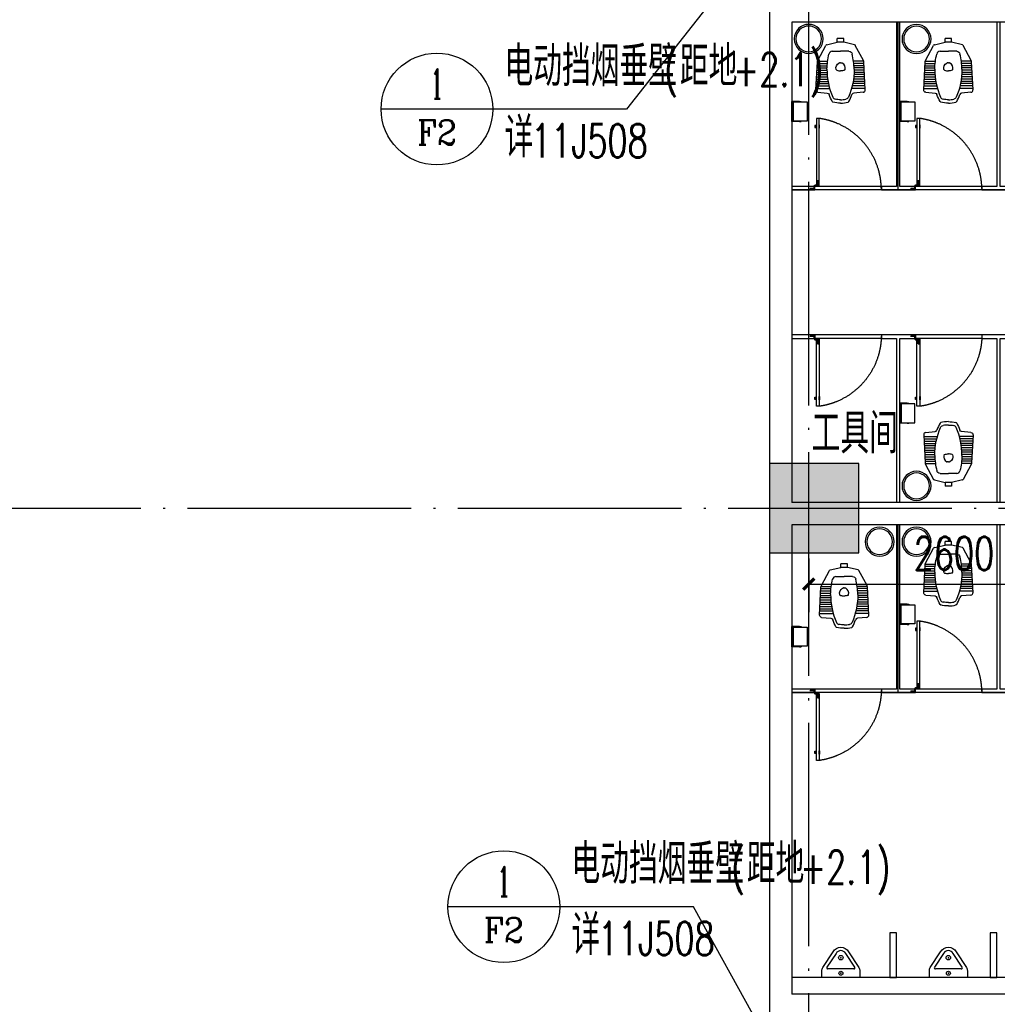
# Model space of a CAD drawing. Extents: x 797781 to 1255204, y 21234 to 1024248.
# Tile 434 of 656: x 923045 to 931796, y 476603 to 485415. Entities that reach past the tile are written whole.
import ezdxf
from ezdxf.enums import TextEntityAlignment as Align

# ---------------------------------------------------------------- set-up
doc = ezdxf.new("R2010")
doc.units = 0
doc.header["$LTSCALE"] = 1000
doc.header["$MEASUREMENT"] = 0
doc.linetypes.add('230303生产综合楼-平面图_t8$0$DASHED', pattern=[0.75, 0.5, -0.25])
doc.linetypes.add('230303生产综合楼-平面图_t8$0$DOTE', pattern=[2.42, 2, -0.2, 0.02, -0.2])
for name, color, linetype in [('230303生产综合楼-平面图_t8$0$00-完成面(地面线)-JYZS', 48, 'Continuous'), ('230303生产综合楼-平面图_t8$0$00-隔断-JYZS', 54, 'Continuous'), ('230303生产综合楼-平面图_t8$0$COLUMN', 40, 'Continuous'), ('230303生产综合楼-平面图_t8$0$DIM_IDEN', 3, 'Continuous'), ('230303生产综合楼-平面图_t8$0$DOTE', 1, '230303生产综合楼-平面图_t8$0$DOTE'), ('230303生产综合楼-平面图_t8$0$FC-过门石-JYZS', 147, 'Continuous'), ('230303生产综合楼-平面图_t8$0$FF-厨卫具-JYZS', 44, 'Continuous'), ('230303生产综合楼-平面图_t8$0$FF-门扇-JYZS', 12, 'Continuous'), ('230303生产综合楼-平面图_t8$0$PUB_DIM', 3, 'Continuous'), ('230303生产综合楼-平面图_t8$0$PUB_TEXT', 7, 'Continuous'), ('230303生产综合楼-平面图_t8$0$RC-套线看线-JYZS', 12, 'Continuous'), ('230303生产综合楼-平面图_t8$0$STAIR', 2, 'Continuous'), ('230303生产综合楼-平面图_t8$0$WALL', 40, 'Continuous'), ('PUB_HATCH', 8, 'Continuous'), ('PUB_TEXT', 7, 'Continuous')]:
    doc.layers.add(name, color=color, linetype=linetype)
doc.styles.add('230303生产综合楼-平面图_t8$0$_TCH_DIM', font='SIMPLEX', dxfattribs={"bigfont": 'GBCBIG'})
doc.styles.add('230303生产综合楼-平面图_T8$0$_TCH_DIM_T3', font='SIMPLEX', dxfattribs={"width": 0.705882, "bigfont": 'GBCBIG'})
doc.styles.add('230303生产综合楼-平面图_t8$0$_TCH_LABEL', font='COMPLEX', dxfattribs={"bigfont": 'GBCBIG'})
doc.dimstyles.new('230303生产综合楼-平面图_T8$0$_TCH_ARCH&&100', dxfattribs={"dimtxt": 297.5, "dimasz": 100, "dimexe": 250, "dimexo": 300, "dimgap": 126.25, "dimtad": 1, "dimdec": 0, "dimzin": 0, "dimdsep": 46, "dimtxsty": '230303生产综合楼-平面图_T8$0$_TCH_DIM_T3', "dimblk": '230303生产综合楼-平面图_t8$0$_ArchTick', "dimcen": 0.09, "dimclrt": 7, "dimazin": 2, "dimtfac": 1, "dimtdec": 0, "dimtix": 1, "dimtmove": 2, "dimatfit": 3, "dimfxl": 1, "dimtolj": 1, "dimtzin": 0, "dimarcsym": 0})

# ---------------------------------------------------------------- blocks, each defined once
blk = doc.blocks.new('230303生产综合楼-平面图_t8$0$A$Caa1b75a0')
at = {"layer": '230303生产综合楼-平面图_t8$0$00-隔断-JYZS'}
for points in [[(785, 4349.1), (785, 2880), (650, 2880), (650, 2850), (800, 2850), (950, 2850), (950, 2880), (815, 2880), (815, 4349.1)], [(1685, 4349.1), (1685, 2880), (1550, 2880), (1550, 2850), (1700, 2850), (1850, 2850), (1850, 2880), (1715, 2880), (1715, 4349.1)], [(-150, 2850), (50, 2850), (50, 2880), (-150, 2880)], [(-150, 1520), (50, 1520), (50, 1550), (-150, 1550)], [(815, 50), (815, 1520), (950, 1520), (950, 1550), (800, 1550), (650, 1550), (650, 1520), (785, 1520), (785, 50)], [(1715, 50), (1715, 1520), (1850, 1520), (1850, 1550), (1700, 1550), (1550, 1550), (1550, 1520), (1685, 1520), (1685, 50)], [(785, -150), (785, -1619.4), (650, -1619.4), (650, -1649.4), (800, -1649.4), (950, -1649.4), (950, -1619.4), (815, -1619.4), (815, -150)], [(1685, -150), (1685, -1619.4), (1550, -1619.4), (1550, -1649.4), (1700, -1649.4), (1850, -1649.4), (1850, -1619.4), (1715, -1619.4), (1715, -150)], [(-150, -1649.4), (50, -1649.4), (50, -1619.4), (-150, -1619.4)]]:
    blk.add_lwpolyline(points, dxfattribs=at)
at = {"layer": '230303生产综合楼-平面图_t8$0$FC-过门石-JYZS'}
for p, q in [((800, 2850), (800, 4350)), ((5350, 2850), (-150, 2850)), ((5350, 1550), (-150, 1550)), ((800, -1649.4), (800, -150)), ((4450, -1649.4), (-150, -1649.4))]:
    blk.add_line(p, q, dxfattribs=at)
at = {"layer": '230303生产综合楼-平面图_t8$0$RC-套线看线-JYZS'}
for p, q in [((650, 2880), (50, 2880)), ((650, 2850), (50, 2850)), ((1550, 2880), (950, 2880)), ((1550, 2850), (950, 2850)), ((650, 1550), (50, 1550)), ((650, 1520), (50, 1520)), ((1550, 1550), (950, 1550)), ((1550, 1520), (950, 1520)), ((650, -1619.4), (50, -1619.4)), ((650, -1649.4), (50, -1649.4)), ((1550, -1619.4), (950, -1619.4)), ((1550, -1649.4), (950, -1649.4))]:
    blk.add_line(p, q, dxfattribs=at)
blk = doc.blocks.new('230303生产综合楼-平面图_t8$0$defr')
at = {"layer": '230303生产综合楼-平面图_t8$0$FF-厨卫具-JYZS'}
blk.add_circle((0, 0), 130, dxfattribs=at)
at = {"layer": '230303生产综合楼-平面图_t8$0$FF-厨卫具-JYZS', "color": 251}
blk.add_circle((0, 0), 115, dxfattribs=at)
blk = doc.blocks.new('230303生产综合楼-平面图_t8$0$$lvtry$00000219')
at = {"color": 0}
for p, q in [((-115.8, -76), (115.8, -76)), ((-124.2, -91.5), (-43.3, -215.6)), ((43.3, -215.6), (124.2, -91.5))]:
    blk.add_line(p, q, dxfattribs=at)
blk.add_lwpolyline([(69.3, -230.6, -0.57735), (-69.3, -230.6), (-161.9, -88.4, -0.145378), (-170, -61.1), (-170, 0), (170, 0), (170, -61.1, -0.145378), (161.9, -88.4)], format="xyb", close=True, dxfattribs=at)
for centre, radius in [((0, -38), 17.7), ((0, -177), 20)]:
    blk.add_circle(centre, radius, dxfattribs=at)
for centre, radius, start, end in [((-115.8, -86), 10, 90, 213.0863), ((115.8, -86), 10, 326.9137, 90), ((0, -190.6), 50, 210, 330)]:
    blk.add_arc(centre, radius, start, end, dxfattribs=at)
for p in [(0, -38), (0, -177)]:
    blk.add_point(p, dxfattribs=at)
blk = doc.blocks.new('230303生产综合楼-平面图_t8$0$htjy')
at = {"layer": '230303生产综合楼-平面图_t8$0$FF-门扇-JYZS', "color": 250}
for p, q in [((382769.4, 28863.8), (382720.9, 28863.8)), ((382726.1, 28864.8), (382759.5, 28864.8)), ((382726.1, 28862.8), (382759.5, 28862.8)), ((382736.9, 28863.8), (382738.6, 28864.8)), ((382736.9, 28863.8), (382738.6, 28862.8)), ((382759.5, 28864.8), (382765.4, 28868.2)), ((382759.5, 28862.8), (382765.4, 28859.4)), ((382761.9, 28838.8), (382761.9, 28875.9)), ((382763, 28838.8), (382761.9, 28838.8)), ((382765.4, 28868.2), (382765.4, 28859.4)), ((382766.9, 28875.9), (382766.9, 28843.9)), ((382768.4, 28832.2), (382768.4, 28833.3)), ((382768.4, 28832.2), (382805.3, 28832.2)), ((382805.3, 28837.2), (382773.6, 28837.2)), ((382789.9, 28837.2), (382793.3, 28831.3)), ((382793.3, 28831.3), (382793.3, 28797.9)), ((382794.3, 28792.7), (382794.3, 28841.2)), ((382795.3, 28831.3), (382798.7, 28837.2)), ((382795.3, 28797.9), (382795.3, 28831.3)), ((382793.3, 28797.9), (382794.3, 28796.2)), ((382794.3, 28796.2), (382795.3, 28797.9))]:
    blk.add_line(p, q, dxfattribs=at)
at = {"layer": '230303生产综合楼-平面图_t8$0$FF-门扇-JYZS'}
blk.add_lwpolyline([(382166.9, 28875.9), (382166.9, 28863.9), (382166.9, 28863.9), (382166.9, 28850.9), (382766.9, 28851), (382766.9, 28875.9)], close=True, dxfattribs=at)
at = {"layer": '230303生产综合楼-平面图_t8$0$FF-门扇-JYZS', "color": 251}
for points in [[(382224.5, 28878.9), (382224.5, 28875.9), (382254.5, 28875.9), (382254.5, 28878.9)], [(382224.5, 28847.9), (382224.5, 28850.9), (382254.5, 28850.9), (382254.5, 28847.9)], [(382229.4, 28847), (382229.4, 28837), (382249.5, 28837), (382249.5, 28847)]]:
    blk.add_lwpolyline(points, close=True, dxfattribs=at)
at = {"layer": '230303生产综合楼-平面图_t8$0$FF-门扇-JYZS', "color": 250}
for points in [[(382766.9, 28850.6), (382766.9, 28875.9), (382761.9, 28875.9), (382761.9, 28850.6)], [(382805.3, 28832.2), (382805.3, 28837.2), (382780.3, 28837.2), (382780.3, 28832.2)]]:
    blk.add_lwpolyline(points, close=True, dxfattribs=at)
blk.add_circle((382768.4, 28838.7), 1.73, dxfattribs=at)
at = {"layer": '230303生产综合楼-平面图_t8$0$FF-门扇-JYZS', "color": 250, "linetype": '230303生产综合楼-平面图_t8$0$DASHED', "ltscale": 5}
blk.add_arc((382806.8, 28786.2), 646.1, 91.10422, 172.01824, dxfattribs=at)
at = {"layer": '230303生产综合楼-平面图_t8$0$FF-门扇-JYZS', "color": 250, "extrusion": (0, 0, -1)}
blk.add_arc((-382768.4, 28838.7), 5.4, 270.01702, 196.12867, dxfattribs=at)
blk = doc.blocks.new('230303生产综合楼-平面图_t8$0$ferg')
at = {"layer": '230303生产综合楼-平面图_t8$0$FF-厨卫具-JYZS'}
for p, q in [((70687.6, -64090.1), (70673.4, -64090.1)), ((70673.4, -64090.1), (70673.4, -64095.2)), ((70687.6, -64090.1), (70754.4, -64090.1)), ((70754.4, -64271.1), (70754.4, -64090.1)), ((70673.4, -64266), (70673.4, -64271.1)), ((70687.6, -64271.1), (70673.4, -64271.1)), ((70687.6, -64271.1), (70754.4, -64271.1))]:
    blk.add_line(p, q, dxfattribs=at)
at = {"layer": '230303生产综合楼-平面图_t8$0$FF-厨卫具-JYZS', "color": 251}
for p, q in [((70687.6, -64090.1), (70687.6, -64095.2)), ((70687.6, -64092.7), (70754.4, -64092.7)), ((70687.6, -64266), (70687.6, -64271.1)), ((70687.6, -64268.5), (70754.4, -64268.5))]:
    blk.add_line(p, q, dxfattribs=at)
at = {"layer": '230303生产综合楼-平面图_t8$0$FF-厨卫具-JYZS'}
blk.add_lwpolyline([(70741.8, -64266), (70741.8, -64095.2), (70619.3, -64095.2), (70619.3, -64266)], close=True, dxfattribs=at)
blk = doc.blocks.new('230303生产综合楼-平面图_t8$0$sdsdfsf666')
at = {"color": 0, "linetype": 'ByBlock', "lineweight": -2}
for p, q in [((16619.1, -103128), (16691.4, -102993.8)), ((16698.1, -102988.4), (16794.3, -102965.4)), ((16794.3, -102965.4), (16794.3, -102932.8)), ((16794.3, -102932.8), (16852.7, -102932.8)), ((16794.3, -102965.4), (16852.7, -102965.4)), ((16852.7, -102965.4), (16852.7, -102932.8)), ((16948.9, -102988.4), (16852.7, -102965.4)), ((17027.8, -103128), (16955.6, -102993.8)), ((16748.9, -103047.2), (16823.5, -103047.2)), ((16898.1, -103047.2), (16823.5, -103047.2)), ((16603, -103392.5), (16615.6, -103140.8)), ((17044, -103392.5), (17031.4, -103140.8)), ((16621.1, -103413.4), (16704.6, -103421.5)), ((17025.9, -103413.4), (16942.4, -103421.5))]:
    blk.add_line(p, q, dxfattribs=at)
at = {"color": 250, "linetype": 'ByBlock', "lineweight": -2}
for p, q in [((16613.8, -103175.9), (16703.4, -103175.9)), ((16614.8, -103155.9), (16705.3, -103155.9)), ((16616.2, -103135.9), (16707.7, -103135.9)), ((17030.7, -103135.9), (16939.3, -103135.9)), ((17032.1, -103155.9), (16941.7, -103155.9)), ((17033.1, -103175.9), (16943.6, -103175.9)), ((16609.9, -103255.9), (16703.5, -103255.9)), ((16610.8, -103235.9), (16702.2, -103235.9)), ((16611.8, -103215.9), (16701.7, -103215.9)), ((16612.8, -103195.9), (16702.1, -103195.9)), ((17037.1, -103255.9), (16943.5, -103255.9)), ((17036.1, -103235.9), (16944.7, -103235.9)), ((17034.1, -103195.9), (16944.9, -103195.9)), ((17035.1, -103215.9), (16945.3, -103215.9)), ((16604.9, -103355.9), (16719.3, -103355.9)), ((16605.9, -103335.9), (16714.8, -103335.9)), ((16606.9, -103315.9), (16711, -103315.9)), ((16607.9, -103295.9), (16707.8, -103295.9)), ((16608.9, -103275.9), (16705.3, -103275.9)), ((17042.1, -103355.9), (16927.7, -103355.9)), ((17041.1, -103335.9), (16932.2, -103335.9)), ((17040.1, -103315.9), (16936, -103315.9)), ((17039.1, -103295.9), (16939.2, -103295.9)), ((17038.1, -103275.9), (16941.7, -103275.9)), ((16603.7, -103378.4), (16725.2, -103378.4)), ((17043.3, -103378.4), (16921.8, -103378.4))]:
    blk.add_line(p, q, dxfattribs=at)
at = {"color": 0, "linetype": 'ByBlock', "lineweight": -2}
for centre, radius, start, end in [((16700.4, -102998.1), 10, 103.46523, 154.30632), ((16748.9, -103077.2), 30, 90.00002, 168.42211), ((17001.4, -103142.3), 30, 2.85708, 28.2945), ((17332.7, -103207.5), 631.1, 180.00002, 203.41201), ((16541.6, -103302.4), 406, 331.31437, 340.95833), ((16944.3, -103441.4), 20, 95.53466, 160.95833), ((17024, -103393.5), 20, 275.53466, 2.85708), ((16758, -103492.5), 10, 208.68566, 256.39927), ((16758, -103492.5), 10, 208.68566, 256.39927), ((16781.1, -103446.3), 30, 203.41201, 259.30555), ((16823.5, -103221.8), 258.5, 270.00002, 280.69449), ((16823.5, -103221.8), 288.5, 270.00002, 283.60076)]:
    blk.add_arc(centre, radius, start, end, dxfattribs=at)
at = {"color": 0, "linetype": 'ByBlock', "lineweight": -2, "extrusion": (0, 0, -1)}
for centre, radius, start, end in [((-16946.6, -102998.1), 10, 103.46519, 154.30628), ((-16898.1, -103077.2), 30, 89.99998, 168.42207), ((-16645.6, -103142.3), 30, 2.85704, 28.29446), ((-16314.3, -103207.5), 631.1, 179.99998, 203.41198), ((-16623, -103393.5), 20, 275.53462, 2.85704), ((-16702.7, -103441.4), 20, 95.53462, 160.95829), ((-17105.4, -103302.4), 406, 331.31434, 340.95829), ((-16823.5, -103221.8), 288.5, 269.99998, 283.60073), ((-16823.5, -103221.8), 258.5, 269.99998, 280.69445), ((-16865.9, -103446.3), 30, 203.41198, 259.30551), ((-16889, -103492.5), 10, 208.68563, 256.39924)]:
    blk.add_arc(centre, radius, start, end, dxfattribs=at)
at = {"color": 250, "linetype": 'ByBlock', "lineweight": -2, "extrusion": (0, 0, -1)}
for centre, radius, start, end in [((-16814.7, -103160.5), 10, 56.91799, 82.61392), ((-16823.5, -103228.4), 78.5, 89.99998, 97.38604), ((-16793.3, -103206.7), 10, 289.27643, 347.22037), ((-16823.5, -103120.3), 101.5, 250.72353, 269.99998)]:
    blk.add_arc(centre, radius, start, end, dxfattribs=at)
at = {"color": 250, "linetype": 'ByBlock', "lineweight": -2}
for centre, radius, start, end in [((16823.5, -103228.4), 78.5, 90.00002, 97.38608), ((16832.3, -103160.5), 10, 56.91803, 82.61396), ((16823.5, -103120.3), 101.5, 250.72357, 270.00002), ((16853.7, -103206.7), 10, 289.27647, 347.22041)]:
    blk.add_arc(centre, radius, start, end, dxfattribs=at)
at = {"color": 0, "linetype": 'ByBlock', "lineweight": -2, "extrusion": (0, 0, -1)}
blk.add_ellipse((17601.3, -103232.4), major_axis=(900.1, 0), ratio=0.892183, start_param=3.172566, end_param=3.343665, dxfattribs=at)
at = {"color": 0, "linetype": 'ByBlock', "lineweight": -2}
blk.add_ellipse((16045.7, -103232.4), major_axis=(900.1, 0), ratio=0.892184, start_param=0.030974, end_param=0.202073, dxfattribs=at)
at = {"color": 250, "linetype": 'ByBlock', "lineweight": -2, "extrusion": (0, 0, -1)}
blk.add_ellipse((16841.9, -103197), major_axis=(59.8, 0), ratio=0.895051, start_param=2.918547, end_param=4.135, dxfattribs=at)
at = {"color": 250, "linetype": 'ByBlock', "lineweight": -2}
blk.add_ellipse((16805.1, -103197), major_axis=(-59.8, 0), ratio=0.895051, start_param=2.918547, end_param=4.135, dxfattribs=at)
blk = doc.blocks.new('230303生产综合楼-平面图_t8$0$_ArchTick')
at = {"color": 0, "linetype": 'ByBlock', "const_width": 0.3}
blk.add_lwpolyline([(-0.5, -0.5), (0.5, 0.5)], dxfattribs=at)
blk = doc.blocks.new('*D6253')
at = {"layer": '230303生产综合楼-平面图_t8$0$PUB_DIM', "color": 0, "lineweight": -2, "transparency": 16777216}
for p, q in [((756648.3, 182899), (756648.3, 182419.1)), ((759248.3, 182899), (759248.3, 182419.1)), ((756648.3, 182669.1), (759248.3, 182669.1))]:
    blk.add_line(p, q, dxfattribs=at)
at = {"layer": 'Defpoints', "color": 0, "transparency": 16777216}
for p in [(756648.3, 183199), (759248.3, 183199), (759248.3, 182669.1)]:
    blk.add_point(p, dxfattribs=at)
at = {"layer": '230303生产综合楼-平面图_t8$0$PUB_DIM', "color": 0, "lineweight": -2, "transparency": 16777216, "xscale": 100, "yscale": 100, "zscale": 100, "rotation": 180}
blk.add_blockref('230303生产综合楼-平面图_t8$0$_ArchTick', (756648.3, 182669.1), dxfattribs=at)
at = {"layer": '230303生产综合楼-平面图_t8$0$PUB_DIM', "color": 0, "lineweight": -2, "transparency": 16777216, "xscale": 100, "yscale": 100, "zscale": 100}
blk.add_blockref('230303生产综合楼-平面图_t8$0$_ArchTick', (759248.3, 182669.1), dxfattribs=at)
at = {"layer": '230303生产综合楼-平面图_t8$0$PUB_DIM', "color": 7, "transparency": 16777216, "insert": (757948.3, 182944.1), "char_height": 297.5, "attachment_point": 5, "style": '230303生产综合楼-平面图_T8$0$_TCH_DIM_T3'}
blk.add_mtext('\\A1;2600', dxfattribs=at)
blk = doc.blocks.new('_FZH')
blk.add_lwpolyline([(-0.5, -0.5), (0.5, -0.5), (0.5, 0.5), (-0.5, 0.5)], close=True)
at = {"layer": 'PUB_HATCH'}
blk.add_solid([(-0.5, -0.5), (0.5, -0.5), (-0.5, 0.5), (0.5, 0.5)], dxfattribs=at)
blk = doc.blocks.new('230303生产综合楼-平面图_t8$0$WSJ-1')
at = {"layer": '230303生产综合楼-平面图_t8$0$00-完成面(地面线)-JYZS'}
blk.add_line((761098.3, 179149), (756498.3, 179149), dxfattribs=at)
at = {"layer": '230303生产综合楼-平面图_t8$0$FF-厨卫具-JYZS', "ltscale": 30}
for points in [[(757433.3, 179549), (757373.3, 179549), (757373.3, 179149), (757433.3, 179149)], [(758333.3, 179549), (758273.3, 179549), (758273.3, 179149), (758333.3, 179149)]]:
    blk.add_lwpolyline(points, close=True, dxfattribs=at)
at = {"layer": '230303生产综合楼-平面图_t8$0$WALL'}
for p, q in [((756298.3, 187898.9), (756298.3, 183299)), ((756498.3, 187698.9), (756498.3, 183399)), ((761998.3, 187698.9), (756498.3, 187698.9)), ((761198.3, 183399), (756498.3, 183399)), ((756298.3, 183299), (756298.3, 178798.9)), ((756498.3, 183199), (756498.3, 178998.9)), ((761098.3, 183199), (756498.3, 183199)), ((761098.3, 178998.9), (756498.3, 178998.9))]:
    blk.add_line(p, q, dxfattribs=at)
blk.add_blockref('230303生产综合楼-平面图_t8$0$A$Caa1b75a0', (756648.3, 183349))
at = {"layer": '230303生产综合楼-平面图_t8$0$FF-厨卫具-JYZS', "xscale": -1, "rotation": 270}
for p in [(756648.3, 187548.9), (757613.3, 187548), (757613.3, 183548.9), (757283.3, 183049), (757613.3, 183049)]:
    blk.add_blockref('230303生产综合楼-平面图_t8$0$defr', p, dxfattribs=at)
at = {"layer": '230303生产综合楼-平面图_t8$0$FF-厨卫具-JYZS', "xscale": -1}
for name, p in [('230303生产综合楼-平面图_t8$0$sdsdfsf666', (773756.8, 290484.8)), ('230303生产综合楼-平面图_t8$0$sdsdfsf666', (774721.8, 290484.8)), ('230303生产综合楼-平面图_t8$0$ferg', (827252.7, 251079.6)), ('230303生产综合楼-平面图_t8$0$ferg', (828217.7, 251079.6)), ('230303生产综合楼-平面图_t8$0$sdsdfsf666', (774721.8, 285984.8)), ('230303生产综合楼-平面图_t8$0$sdsdfsf666', (773789.3, 285784.8)), ('230303生产综合楼-平面图_t8$0$ferg', (828217.7, 246579.6)), ('230303生产综合楼-平面图_t8$0$ferg', (827252.7, 246379.6))]:
    blk.add_blockref(name, p, dxfattribs=at)
at = {"layer": '230303生产综合楼-平面图_t8$0$FF-厨卫具-JYZS', "rotation": 180}
for name, p in [('230303生产综合楼-平面图_t8$0$ferg', (828217.7, 120018.3)), ('230303生产综合楼-平面图_t8$0$sdsdfsf666', (774721.8, 80613.1))]:
    blk.add_blockref(name, p, dxfattribs=at)
at = {"layer": '230303生产综合楼-平面图_t8$0$FF-厨卫具-JYZS', "ltscale": 30, "rotation": 180.0000000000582}
for p in [(756935.8, 179149), (757898.3, 179149)]:
    blk.add_blockref('230303生产综合楼-平面图_t8$0$$lvtry$00000219', p, dxfattribs=at)
at = {"layer": '230303生产综合楼-平面图_t8$0$FF-门扇-JYZS', "rotation": 270}
for p in [(727866.1, 569004.2), (728766.1, 569004.2), (728766.1, 564504.9)]:
    blk.add_blockref('230303生产综合楼-平面图_t8$0$htjy', p, dxfattribs=at)
at = {"layer": '230303生产综合楼-平面图_t8$0$FF-门扇-JYZS', "xscale": -1, "rotation": 270}
for p in [(727866.1, -197906.3), (728766.1, -197906.3), (727866.1, -201075.7)]:
    blk.add_blockref('230303生产综合楼-平面图_t8$0$htjy', p, dxfattribs=at)
at = {"layer": '230303生产综合楼-平面图_t8$0$PUB_TEXT', "style": '230303生产综合楼-平面图_t8$0$_TCH_DIM'}
blk.add_text('工具间', height=357.45, dxfattribs=at).set_placement((756674.5, 183838.7))
at = {"layer": '230303生产综合楼-平面图_t8$0$PUB_DIM'}
dim = blk.add_aligned_dim(p1=(756648.3, 183199), p2=(759248.3, 183199), distance=-529.8, dimstyle='230303生产综合楼-平面图_T8$0$_TCH_ARCH&&100', dxfattribs=at)
dim.commit()
dim.dimension.update_dxf_attribs({"geometry": '*D6253', "text_midpoint": (757948.3, 182944.1)})

msp = doc.modelspace()

# ---------------------------------------------------------------- linework, layer by layer
at = {"layer": '230303生产综合楼-平面图_t8$0$DIM_IDEN'}
for p, q in [((929764.8, 486253.3), (928478, 484615.3)), ((927279.7, 484615.3), (926279.7, 484615.3)), ((928478, 484615.3), (927279.7, 484615.3)), ((927878.9, 477476.6), (926878.9, 477476.6)), ((929077.2, 477476.6), (927878.9, 477476.6)), ((929775.5, 476215.6), (929077.2, 477476.6))]:
    msp.add_line(p, q, dxfattribs=at)
for centre in [(926779.7, 484615.3), (927378.9, 477476.6)]:
    msp.add_circle(centre, 500, dxfattribs=at)
at = {"layer": '230303生产综合楼-平面图_t8$0$DOTE'}
for p, q in [((930108, 467443.2), (930108, 495443.2)), ((895508, 481043.2), (988908, 481043.2))]:
    msp.add_line(p, q, dxfattribs=at)

# ---------------------------------------------------------------- block references
at = {"layer": '230303生产综合楼-平面图_t8$0$COLUMN', "xscale": 800, "yscale": 800, "zscale": 800}
msp.add_blockref('_FZH', (930158, 481043.2), dxfattribs=at)
at = {"layer": '230303生产综合楼-平面图_t8$0$STAIR'}
msp.add_blockref('230303生产综合楼-平面图_t8$0$WSJ-1', (173459.7, 297694.3), dxfattribs=at)

# ---------------------------------------------------------------- texts
at = {"layer": 'PUB_TEXT', "style": '230303生产综合楼-平面图_t8$0$_TCH_DIM'}
for s, height, p in [('电动挡烟垂壁', 357.45, (927384.7, 484819.5)), ('距地', 357.45, (928954.5, 484819.5)), ('详', 357.4, (927384.7, 484182.7)), ('电动挡烟垂壁', 357.45, (927983.9, 477680.8)), ('距地', 357.45, (929553.7, 477680.8)), ('详', 357.4, (927983.9, 477044))]:
    msp.add_text(s, height=height, dxfattribs=at).set_placement(p)
at = {"layer": 'PUB_TEXT', "style": '230303生产综合楼-平面图_t8$0$_TCH_DIM', "width": 0.705882}
for s, p in [('(', (928814.5, 484819.5)), ('+2.1)', (929431.1, 484819.5)), ('11J508', (927623, 484182.7)), ('(', (929413.7, 477680.8)), ('+2.1)', (930030.3, 477680.8)), ('11J508', (928222.2, 477044))]:
    msp.add_text(s, height=297.5, dxfattribs=at).set_placement(p)
at = {"layer": 'PUB_TEXT', "style": '230303生产综合楼-平面图_t8$0$_TCH_LABEL'}
for s, height, p, p2 in [('1', 267.7, (926722.4, 484706.9), (926837.1, 484706.9)), ('F2', 219.66, (926601.9, 484296.6), (926957.5, 484296.6)), ('1', 267.7, (927321.5, 477568.2), (927436.2, 477568.2)), ('F2', 219.66, (927201.1, 477157.9), (927556.7, 477157.9))]:
    msp.add_text(s, height=height, dxfattribs=at).set_placement(p, p2, align=Align.FIT)

doc.saveas('drawing.dxf')
